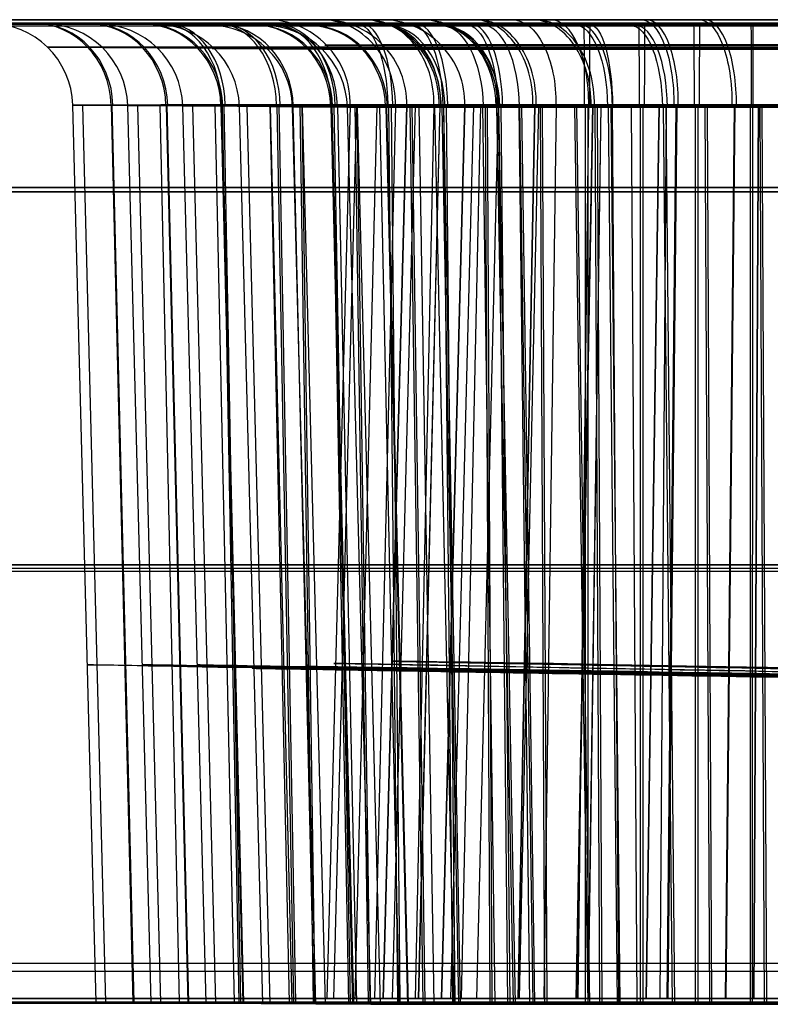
# Model space of a CAD drawing. Extents: x -64 to 57, y 4 to 161.
# Tile 320 of 342: x 19.72 to 21.06, y 154.41 to 156.17. Entities that reach past the tile are written whole.
import ezdxf

# ---------------------------------------------------------------- set-up
doc = ezdxf.new("R2010")
doc.units = 0
doc.layers.add('DEFAULT', color=7, linetype='CONTINUOUS')

msp = doc.modelspace()

# ---------------------------------------------------------------- linework, layer by layer
at = {"layer": 'DEFAULT', "color": 254}
for p, q in [((20.207, 156.1667, 47.8246), (16.6661, 156.1667, 47.8246)), ((19.5678, 156.1667, 36.9581), (38.2842, 156.1667, 36.9581)), ((38.2842, 156.1667, 45.074), (19.5678, 156.1667, 45.074)), ((20.0023, 156.158, 47.8854), (16.7487, 156.1581, 47.8793)), ((19.8537, 154.4101, 39.1911), (19.8117, 156.014, 39.1914)), ((19.8117, 156.014, 39.1914), (19.8117, 156.014, 39.1975)), ((19.8537, 154.4101, 39.1911), (19.8117, 156.014, 39.1914)), ((19.871, 154.4101, 39.0195), (19.8299, 156.014, 39.0116)), ((19.9196, 154.41, 39.5268), (19.8808, 156.0139, 39.5432)), ((19.9212, 154.4102, 38.8556), (19.8824, 156.0141, 38.8398)), ((19.9519, 154.4093, 42.1913), (19.91, 156.0133, 42.1916)), ((19.91, 156.0133, 42.1916), (19.91, 156.0133, 42.1977)), ((19.9519, 154.4093, 42.1913), (19.91, 156.0133, 42.1916)), ((19.9693, 154.4094, 42.0197), (19.9281, 156.0133, 42.0118)), ((20.0027, 154.4102, 38.7038), (19.9679, 156.0141, 38.6807)), ((20.0179, 154.4093, 42.527), (19.9791, 156.0132, 42.5433)), ((20.0194, 154.4094, 41.8558), (19.9807, 156.0134, 41.84)), ((20.0502, 154.4086, 45.1915), (20.0082, 156.0125, 45.1918)), ((20.0082, 156.0125, 45.1918), (20.0082, 156.0125, 45.1979)), ((20.0502, 154.4086, 45.1915), (20.0082, 156.0125, 45.1918)), ((20.0675, 154.4086, 45.0199), (20.0264, 156.0126, 45.012)), ((20.101, 154.4094, 41.704), (20.0661, 156.0134, 41.6809)), ((20.1161, 154.4085, 45.5272), (20.0773, 156.0125, 45.5435)), ((20.1176, 154.4087, 44.856), (20.0789, 156.0126, 44.8402)), ((20.1089, 154.4099, 39.8118), (20.0791, 156.0138, 39.8418)), ((20.1121, 154.4102, 38.5711), (20.0825, 156.0141, 38.5417)), ((20.1514, 154.4079, 48.2663), (20.1096, 156.0118, 48.2701)), ((20.1647, 154.4079, 48.0251), (20.1235, 156.0119, 48.0175)), ((20.1992, 154.4087, 44.7042), (20.1644, 156.0126, 44.6811)), ((20.2042, 154.4078, 48.5018), (20.165, 156.0117, 48.517)), ((20.2071, 154.4092, 42.8119), (20.1774, 156.0131, 42.8419)), ((20.2103, 154.4095, 41.5713), (20.1807, 156.0134, 41.5419)), ((20.2465, 154.4071, 51.1919), (20.2045, 156.0111, 51.1922)), ((20.2045, 156.0111, 51.1922), (20.2046, 156.0111, 51.1983)), ((20.2465, 154.4071, 51.1919), (20.2045, 156.0111, 51.1922)), ((20.2431, 154.408, 47.7969), (20.2057, 156.0119, 47.7783)), ((20.2418, 154.4099, 39.9216), (20.2185, 156.0138, 39.9568)), ((20.2451, 154.4103, 38.4623), (20.2219, 156.0142, 38.4278)), ((20.2638, 154.4072, 51.0203), (20.2227, 156.0111, 51.0124)), ((20.3076, 156.0128, 48.1974), (20.2659, 154.4167, 48.201)), ((20.3124, 154.4071, 51.5276), (20.2736, 156.011, 51.5439)), ((20.314, 154.4072, 50.8563), (20.2753, 156.0112, 50.8405)), ((20.3053, 154.4084, 45.8121), (20.2756, 156.0124, 45.8421)), ((20.319, 156.0128, 47.9828), (20.278, 154.4167, 47.9748)), ((20.3085, 154.4087, 44.5715), (20.279, 156.0127, 44.5421)), ((20.285, 156.0117, 48.7386), (20.3188, 154.4077, 48.7134)), ((20.3446, 154.4064, 54.1921), (20.3026, 156.0103, 54.1924)), ((20.3026, 156.0103, 54.1924), (20.3027, 156.0103, 54.1985)), ((20.3446, 154.4064, 54.1921), (20.3026, 156.0103, 54.1924)), ((20.3551, 156.0128, 48.407), (20.316, 154.4167, 48.4217)), ((20.3401, 154.4091, 42.9217), (20.3167, 156.0131, 42.957)), ((20.3433, 154.4095, 41.4626), (20.3201, 156.0135, 41.428)), ((20.3619, 154.4065, 54.0205), (20.3208, 156.0104, 54.0125)), ((20.3886, 156.0128, 47.7795), (20.3512, 154.4167, 47.7607)), ((20.3955, 154.4073, 50.7045), (20.3607, 156.0112, 50.6815)), ((20.3669, 154.4167, 51.131), (20.4087, 156.0128, 51.131)), ((20.4087, 156.0128, 51.131), (20.3669, 154.4167, 51.131)), ((20.4105, 154.4063, 54.5278), (20.3717, 156.0103, 54.5442)), ((20.4121, 154.4065, 53.8565), (20.3734, 156.0104, 53.8407)), ((20.3928, 154.4098, 40.0028), (20.3767, 156.0138, 40.042)), ((20.3973, 154.4103, 38.3814), (20.3814, 156.0142, 38.3429)), ((20.4238, 156.0128, 50.9783), (20.3828, 154.4167, 50.9701)), ((20.4087, 156.0128, 51.135), (20.4087, 156.0128, 51.131)), ((20.4383, 154.4084, 45.9219), (20.4149, 156.0123, 45.9571)), ((20.4415, 154.4088, 44.4628), (20.4183, 156.0127, 44.4282)), ((20.4574, 156.0128, 48.595), (20.4238, 154.4167, 48.6198)), ((20.468, 156.0128, 51.4297), (20.4293, 154.4167, 51.4456)), ((20.4682, 156.0128, 50.8323), (20.4296, 154.4167, 50.8163)), ((20.458, 154.4077, 48.8628), (20.4309, 156.0116, 48.8952)), ((20.4937, 154.4065, 53.7047), (20.4588, 156.0105, 53.6816)), ((20.4708, 154.4167, 54.131), (20.5126, 156.0128, 54.131)), ((20.5126, 156.0128, 54.131), (20.4708, 154.4167, 54.131)), ((20.5016, 154.407, 51.8126), (20.4719, 156.0109, 51.8426)), ((20.491, 154.4091, 43.003), (20.4749, 156.013, 43.0421)), ((20.5049, 154.4073, 50.5718), (20.4753, 156.0112, 50.5425)), ((20.4955, 154.4095, 41.3816), (20.4796, 156.0135, 41.3432)), ((20.5278, 156.0128, 53.9783), (20.4868, 154.4167, 53.9701)), ((20.5406, 156.0128, 50.6971), (20.5059, 154.4167, 50.6739)), ((20.5126, 156.0128, 54.135), (20.5126, 156.0128, 54.131)), ((20.5719, 156.0128, 54.4296), (20.5333, 154.4167, 54.4456)), ((20.5722, 156.0128, 53.8323), (20.5336, 154.4167, 53.8163)), ((20.5667, 154.4081, 47.4457), (20.5448, 156.012, 47.4103)), ((20.5576, 154.4098, 40.0534), (20.5494, 156.0137, 40.095)), ((20.5615, 154.4103, 38.3319), (20.5534, 156.0142, 38.2911)), ((20.5998, 154.4063, 54.8128), (20.57, 156.0102, 54.8428)), ((20.5892, 154.4084, 46.0032), (20.5731, 156.0123, 46.0423)), ((20.603, 154.4066, 53.572), (20.5735, 156.0105, 53.5426)), ((20.5937, 154.4088, 44.3818), (20.5778, 156.0127, 44.3434)), ((20.6369, 156.0128, 51.6828), (20.6074, 154.4167, 51.7124)), ((20.6378, 156.0128, 50.5789), (20.6082, 154.4167, 50.5494)), ((20.6287, 154.4077, 48.9762), (20.6097, 156.0116, 49.0141)), ((20.6445, 156.0128, 53.6972), (20.6098, 154.4167, 53.6739)), ((20.6346, 154.4069, 51.9223), (20.6112, 156.0109, 51.9576)), ((20.6379, 154.4073, 50.4631), (20.6147, 156.0113, 50.4285)), ((20.6558, 154.4091, 43.0536), (20.6476, 156.013, 43.0951)), ((20.6597, 154.4095, 41.3321), (20.6516, 156.0135, 41.2913)), ((20.6761, 156.0128, 47.4667), (20.6541, 154.4167, 47.4311)), ((20.7328, 154.4062, 54.9226), (20.7094, 156.0101, 54.9579)), ((20.7409, 156.0128, 54.6828), (20.7113, 154.4167, 54.7123)), ((20.7417, 156.0128, 53.579), (20.7121, 154.4167, 53.5494)), ((20.7361, 154.4066, 53.4632), (20.7129, 156.0105, 53.4286)), ((20.7338, 156.0128, 48.8282), (20.7149, 154.4167, 48.8655)), ((20.7285, 154.4098, 40.0708), (20.7284, 156.0137, 40.1132)), ((20.7555, 156.0127, 51.7802), (20.7323, 154.4167, 51.8149)), ((20.756, 156.0128, 50.4821), (20.7328, 154.4167, 50.4473)), ((20.7332, 154.4103, 38.3153), (20.7333, 156.0142, 38.2737)), ((20.754, 154.4084, 46.0537), (20.7458, 156.0123, 46.0953)), ((20.7579, 154.4088, 44.3324), (20.7498, 156.0127, 44.2915)), ((20.7856, 154.4069, 52.0036), (20.7694, 156.0108, 52.0428)), ((20.7901, 154.4073, 50.3822), (20.7742, 156.0113, 50.3437)), ((20.7878, 154.4081, 47.3489), (20.7765, 156.012, 47.3089)), ((20.8206, 154.4076, 49.047), (20.8108, 156.0116, 49.0882)), ((20.8267, 154.4091, 43.0709), (20.8267, 156.013, 43.1133)), ((20.8314, 154.4095, 41.3155), (20.8315, 156.0135, 41.2739)), ((20.8594, 156.0127, 54.7801), (20.8362, 154.4167, 54.8148)), ((20.8599, 156.0128, 53.4821), (20.8367, 154.4167, 53.4474)), ((20.8727, 156.0128, 47.3803), (20.8613, 154.4167, 47.3401)), ((20.8837, 154.4062, 55.0039), (20.8676, 156.0101, 55.0431)), ((20.8883, 154.4066, 53.3823), (20.8724, 156.0105, 53.3438)), ((20.89, 156.0127, 51.8521), (20.8739, 154.4167, 51.8907)), ((20.8913, 156.0128, 50.4099), (20.8753, 154.4167, 50.3713)), ((20.9249, 154.4084, 46.0711), (20.9249, 156.0123, 46.1135)), ((20.9296, 154.4088, 44.3158), (20.9297, 156.0127, 44.2741)), ((20.9504, 154.4069, 52.0542), (20.9422, 156.0108, 52.0958)), ((20.9543, 154.4073, 50.3327), (20.9462, 156.0113, 50.2919)), ((20.9939, 156.0127, 54.852), (20.9778, 154.4167, 54.8906)), ((20.9952, 156.0128, 53.41), (20.9792, 154.4167, 53.3714)), ((21.0232, 154.4076, 49.0713), (21.0231, 156.0115, 49.1137)), ((21.0271, 154.4081, 47.3159), (21.0272, 156.012, 47.2743)), ((21.0367, 156.0127, 51.8967), (21.0285, 154.4167, 51.9377)), ((21.0373, 156.0128, 50.3658), (21.0291, 154.4167, 50.3248)), ((21.0486, 154.4062, 55.0545), (21.0404, 156.0101, 55.0961)), ((21.0525, 154.4066, 53.3328), (21.0444, 156.0105, 53.292)), ((19.5678, 155.8667, 44.774), (38.2842, 155.8667, 44.774)), ((38.2842, 155.8667, 37.2581), (19.5678, 155.8667, 37.2581)), ((19.5678, 155.8588, 44.7741), (38.2842, 155.8588, 44.7741)), ((38.2842, 155.8588, 37.258), (19.5678, 155.8588, 37.258)), ((19.5317, 154.4797, 44.8103), (35.877, 154.4797, 44.8103)), ((19.5313, 154.4655, 37.2215), (38.3206, 154.4655, 37.2215)), ((16.591, 154.4167, 47.9567), (20.282, 154.4167, 47.9567)), ((19.5486, 154.4167, 45.5385), (35.1157, 154.4167, 45.5385)), ((16.5398, 154.4081, 47.8614), (20.211, 154.4079, 47.8683))]:
    msp.add_line(p, q, dxfattribs=at)
at = {"layer": 'DEFAULT', "color": 254, "extrusion": (3.28787e-05, 1, 0.000242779)}
for centre, radius, start, end in [((-25.969, -615.3516, 156.1702), 651.2, 87.9432221, 89.9439449), ((-20.7264, 39.1555, 156.1702), 1.0697, 180.3307, 0.2552), ((-20.7264, 39.1556, 156.1702), 1.0697, 0.2551, 180.3309), ((-20.8246, 42.1557, 156.1702), 1.0697, 180.3289, 0.2534), ((-20.8246, 42.1558, 156.1702), 1.0697, 0.2533, 180.3291), ((-81.5281, 889.4198, 156.1702), 832.9546, 272.8966312, 275.4213071), ((-21.021, 48.1561, 156.1702), 1.0697, 143.4463, 36.3094), ((-20.9228, 45.1559, 156.1702), 1.0696, 180.3279, 0.2524), ((-20.9228, 45.156, 156.1702), 1.0696, 0.2522, 180.3281), ((-21.1192, 51.1564, 156.1702), 1.0697, 180.3278, 0.2523), ((-21.1192, 51.1564, 156.1702), 1.0697, 0.2521, 180.328), ((-21.2174, 54.1566, 156.1702), 1.0698, 180.329, 0.2534), ((-21.2174, 54.1566, 156.1702), 1.0698, 0.2533, 180.3291), ((-21.021, 48.1562, 156.1702), 1.0696, 36.3092, 143.4465), ((-21.021, 48.1562, 156.1278), 0.9651, 36.3092, 143.4465), ((-21.021, 48.1561, 156.0242), 0.9197, 143.4462, 36.3095), ((-25.969, -615.3516, 155.1952), 651.183, 87.9432221, 89.9439449), ((-81.5281, 889.4196, 155.1952), 832.9374, 272.8966309, 275.4213073), ((-20.7264, 39.1555, 154.4202), 0.8778, 179.8899, 359.8743), ((-20.7264, 39.1555, 154.4202), 0.8778, 179.8899, 359.8743), ((-20.8246, 42.1557, 154.4202), 0.8777, 179.8906, 359.8736), ((-20.8246, 42.1557, 154.4202), 0.8777, 179.8906, 359.8736), ((-20.9228, 45.1559, 154.4202), 0.8777, 179.8912, 359.873), ((-20.9228, 45.1559, 154.4202), 0.8777, 179.8912, 359.873), ((-21.021, 48.1561, 154.4202), 0.8777, 143.4455, 36.3088), ((-21.1192, 51.1564, 154.4202), 0.8778, 179.8928, 359.8714), ((-21.1192, 51.1564, 154.4202), 0.8778, 179.8928, 359.8714), ((-21.021, 48.1562, 154.4202), 0.8777, 36.3085, 143.4459), ((-21.2174, 54.1566, 154.4202), 0.8779, 179.8935, 359.8707), ((-21.2174, 54.1566, 154.4202), 0.8779, 179.8935, 359.8707)]:
    msp.add_arc(centre, radius, start, end, dxfattribs=at)
at = {"layer": 'DEFAULT', "color": 254, "extrusion": (1.09003e-12, 1, -2.95414e-10)}
msp.add_arc((-24.7859, -615.3846, 156.1667), 651.2, 88.0510012, 90.0517239, dxfattribs=at)
at = {"layer": 'DEFAULT', "color": 254, "extrusion": (2.93467e-14, 1, -2.18914e-15)}
msp.add_arc((-83.1755, 889.2796, 156.1667), 832.9546, 273.0044103, 275.5290862, dxfattribs=at)
at = {"layer": 'DEFAULT', "color": 254, "extrusion": (0.004589, -0.000242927, 0.999989)}
msp.add_arc((19.4817, 156.0196, 39.2501), 0.15, 1.4982, 89.9982, dxfattribs=at)
at = {"layer": 'DEFAULT', "color": 254, "extrusion": (-0.378526, -0.000212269, 0.925591)}
msp.add_arc((-155.9991, 33.0359, 28.3966), 0.15, 91.4632, 179.9633, dxfattribs=at)
at = {"layer": 'DEFAULT', "color": 254, "extrusion": (0.387476, -0.000236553, 0.92188)}
msp.add_arc((156.022, -2.7679, 44.1275), 0.15, 271.5359, 0.0359, dxfattribs=at)
at = {"layer": 'DEFAULT', "color": 254, "extrusion": (0.004557, -0.000242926, 0.99999)}
msp.add_arc((19.5675, 156.0196, 42.2501), 0.15, 1.4982, 89.9982, dxfattribs=at)
at = {"layer": 'DEFAULT', "color": 254, "extrusion": (-0.378555, -0.000212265, 0.925579)}
for centre in [(-155.9983, 34.2634, 31.1353), (-155.9951, 39.1698, 42.0943)]:
    msp.add_arc(centre, 0.15, 91.4633, 179.9633, dxfattribs=at)
at = {"layer": 'DEFAULT', "color": 254, "extrusion": (0.387446, -0.000236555, 0.921892)}
msp.add_arc((156.0213, -1.6975, 46.9313), 0.15, 271.5359, 0.0359, dxfattribs=at)
at = {"layer": 'DEFAULT', "color": 254, "extrusion": (-0.703628, -0.000149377, 0.710569)}
msp.add_arc((-156.006, 41.2626, 13.2391), 0.15, 91.4802, 179.9802, dxfattribs=at)
at = {"layer": 'DEFAULT', "color": 254, "extrusion": (0.710835, -0.000194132, 0.703359)}
msp.add_arc((156.0153, 14.3781, 42.2733), 0.15, 271.5196, 0.0196, dxfattribs=at)
at = {"layer": 'DEFAULT', "color": 254, "extrusion": (-2.34496e-10, 1, 6.133e-14)}
msp.add_arc((-21.0853, 48.1313, 156.1667), 0.9305, 143.5857, 36.4482, dxfattribs=at)
at = {"layer": 'DEFAULT', "color": 254, "extrusion": (-0.70365, -0.000149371, 0.710547)}
for centre in [(-156.0053, 43.4439, 15.3005), (-156.0022, 52.1672, 23.5512)]:
    msp.add_arc(centre, 0.15, 91.4802, 179.9802, dxfattribs=at)
at = {"layer": 'DEFAULT', "color": 254, "extrusion": (0.710813, -0.000194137, 0.703381)}
for centre in [(156.0146, 16.4402, 44.4538), (156.0118, 24.6944, 53.1741)]:
    msp.add_arc(centre, 0.15, 271.5196, 0.0196, dxfattribs=at)
at = {"layer": 'DEFAULT', "color": 254, "extrusion": (0.084683, 6.46428e-14, 0.996408)}
msp.add_arc((156.0167, -16.0032, 49.744), 0.15, 268.5, 360, dxfattribs=at)
at = {"layer": 'DEFAULT', "color": 254, "extrusion": (-0.450327, -1.51635e-13, 0.892864)}
msp.add_arc((-156.0167, 39.5706, 33.4794), 0.15, 88.5, 180, dxfattribs=at)
at = {"layer": 'DEFAULT', "color": 254, "extrusion": (1.53565e-14, 1, 1.51884e-14)}
msp.add_arc((-21.1891, 51.1313, 156.1667), 0.9304, 180.3492, 0.2706, dxfattribs=at)
at = {"layer": 'DEFAULT', "color": 254, "extrusion": (1.51914e-14, 1, -1.53406e-14)}
msp.add_arc((-21.1891, 51.1313, 156.1667), 0.9304, 0.2708, 180.349, dxfattribs=at)
at = {"layer": 'DEFAULT', "color": 254, "extrusion": (0.004827, 1.18338e-13, 0.999988)}
msp.add_arc((20.0117, 156.0167, 51.2329), 0.15, 358.5, 90, dxfattribs=at)
at = {"layer": 'DEFAULT', "color": 254, "extrusion": (0.921715, 6.38612e-05, -0.387867)}
msp.add_arc((156.0089, 43.1007, 3.9168), 0.15, 0.015, 88.5151, dxfattribs=at)
at = {"layer": 'DEFAULT', "color": 254, "extrusion": (0.925826, -0.000122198, 0.377949)}
msp.add_arc((156.0125, 29.5284, 33.9877), 0.15, 271.515, 0.0151, dxfattribs=at)
at = {"layer": 'DEFAULT', "color": 254, "extrusion": (-0.378263, -2.35666e-13, 0.925698)}
msp.add_arc((-156.0167, 38.0254, 39.3171), 0.15, 88.5, 180, dxfattribs=at)
at = {"layer": 'DEFAULT', "color": 254, "extrusion": (0.387695, 1.38679e-14, 0.921788)}
msp.add_arc((156.0167, 1.2219, 55.347), 0.15, 268.5, 0, dxfattribs=at)
at = {"layer": 'DEFAULT', "color": 254, "extrusion": (-2.34496e-10, 1, 5.88101e-14)}
msp.add_arc((-21.0853, 48.1313, 156.1667), 0.9305, 36.4485, 143.5854, dxfattribs=at)
at = {"layer": 'DEFAULT', "color": 254, "extrusion": (0.594099, 4.66604e-09, 0.804392)}
msp.add_arc((156.0167, 12.5644, 51.2432), 0.15, 268.5, 360, dxfattribs=at)
at = {"layer": 'DEFAULT', "color": 254, "extrusion": (0, 1, 0)}
for centre, radius, start, end in [((-21.293, 54.1313, 156.1667), 0.9303, 180.3517, 0.2731), ((-21.293, 54.1313, 156.1667), 0.9303, 0.2733, 180.3515), ((-24.7859, -615.3846, 155.1917), 651.183, 88.0510011, 90.0517239), ((-83.1755, 889.2794, 155.1917), 832.9374, 273.00441, 275.5290864)]:
    msp.add_arc(centre, radius, start, end, dxfattribs=at)
at = {"layer": 'DEFAULT', "color": 254, "extrusion": (0.004872, 1.62864e-13, 0.999988)}
msp.add_arc((20.0987, 156.0167, 54.2343), 0.15, 358.5, 90, dxfattribs=at)
at = {"layer": 'DEFAULT', "color": 254, "extrusion": (0.921727, 6.38538e-05, -0.387838)}
msp.add_arc((156.0081, 45.9041, 2.8451), 0.15, 0.015, 88.5151, dxfattribs=at)
at = {"layer": 'DEFAULT', "color": 254, "extrusion": (0.925815, -0.000122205, 0.377978)}
msp.add_arc((156.0118, 32.2677, 35.2135), 0.15, 271.515, 0.0151, dxfattribs=at)
at = {"layer": 'DEFAULT', "color": 254, "extrusion": (-0.378223, -9.46937e-14, 0.925715)}
msp.add_arc((-156.0167, 39.2546, 42.0567), 0.15, 88.5, 180, dxfattribs=at)
at = {"layer": 'DEFAULT', "color": 254, "extrusion": (0.387737, -1.55174e-13, 0.92177)}
msp.add_arc((156.0167, 2.2917, 58.1525), 0.15, 268.5, 0, dxfattribs=at)
at = {"layer": 'DEFAULT', "color": 254, "extrusion": (-0.703426, -3.152e-14, 0.710768)}
msp.add_arc((-156.0167, 50.0973, 21.4376), 0.15, 88.5, 180, dxfattribs=at)
at = {"layer": 'DEFAULT', "color": 254, "extrusion": (0.711014, -9.95463e-14, 0.703178)}
msp.add_arc((156.0167, 22.3858, 51.02), 0.15, 268.5, 360, dxfattribs=at)
at = {"layer": 'DEFAULT', "color": 254, "extrusion": (0.851156, 9.8834e-15, -0.524913)}
msp.add_arc((156.0167, 51.1047, -7.3179), 0.15, 360, 91.5, dxfattribs=at)
at = {"layer": 'DEFAULT', "color": 254, "extrusion": (-0.703395, -2.08353e-14, 0.710799)}
msp.add_arc((-156.0167, 52.2804, 23.4991), 0.15, 88.5, 180, dxfattribs=at)
at = {"layer": 'DEFAULT', "color": 254, "extrusion": (0.711046, -6.35743e-14, 0.703146)}
msp.add_arc((156.0167, 24.448, 53.2024), 0.15, 268.5, 360, dxfattribs=at)
at = {"layer": 'DEFAULT', "color": 254, "extrusion": (0.893068, 1.80528e-14, 0.449922)}
msp.add_arc((156.0167, 34.4283, 40.4859), 0.15, 268.5, 0, dxfattribs=at)
at = {"layer": 'DEFAULT', "color": 254, "extrusion": (0.999981, -3.1373e-05, -0.0062)}
msp.add_arc((156.0109, 38.2515, 20.4834), 0.15, 0.0139, 88.5139, dxfattribs=at)
at = {"layer": 'DEFAULT', "color": 254, "extrusion": (0.999989, -3.17189e-05, -0.004776)}
msp.add_arc((156.0104, 40.3617, 20.5392), 0.15, 271.5139, 0.0139, dxfattribs=at)
at = {"layer": 'DEFAULT', "color": 254, "extrusion": (0.999981, -3.13806e-05, -0.006168)}
msp.add_arc((156.0102, 41.2516, 20.5643), 0.15, 0.0139, 88.5139, dxfattribs=at)
at = {"layer": 'DEFAULT', "color": 254, "extrusion": (0.921609, 6.5444e-14, -0.388119)}
msp.add_arc((156.0167, 54.4166, -0.3169), 0.15, 359.9999, 91.5, dxfattribs=at)
at = {"layer": 'DEFAULT', "color": 254, "extrusion": (0.925927, -7.47932e-14, 0.377703)}
msp.add_arc((156.0167, 40.271, 38.9319), 0.15, 268.5, 0.0001, dxfattribs=at)
at = {"layer": 'DEFAULT', "color": 254, "extrusion": (0.921592, 4.89717e-15, -0.38816)}
msp.add_arc((156.0167, 57.2217, -1.3881), 0.15, 359.9999, 91.5, dxfattribs=at)
at = {"layer": 'DEFAULT', "color": 254, "extrusion": (0.925944, 4.40746e-15, 0.377662)}
msp.add_arc((156.0167, 43.0113, 40.1593), 0.15, 268.5, 0.0001, dxfattribs=at)
at = {"layer": 'DEFAULT', "color": 254, "extrusion": (0.004539, -0.000242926, 0.99999)}
msp.add_arc((19.6529, 156.0196, 45.2503), 0.15, 1.4982, 89.9982, dxfattribs=at)
at = {"layer": 'DEFAULT', "color": 254, "extrusion": (-0.378571, -0.000212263, 0.925572)}
msp.add_arc((-155.9975, 35.4907, 33.8744), 0.15, 91.4633, 179.9633, dxfattribs=at)
at = {"layer": 'DEFAULT', "color": 254, "extrusion": (0.38743, -0.000236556, 0.921899)}
msp.add_arc((156.0207, -0.6265, 49.7352), 0.15, 271.5359, 0.0359, dxfattribs=at)
at = {"layer": 'DEFAULT', "color": 254, "extrusion": (0.082243, -0.000244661, 0.996612)}
msp.add_arc((156.0665, -15.459, 49.7219), 0.15, 271.6691, 0.1691, dxfattribs=at)
at = {"layer": 'DEFAULT', "color": 254, "extrusion": (0.004538, -0.000242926, 0.99999)}
msp.add_arc((19.8221, 156.0196, 51.2515), 0.15, 1.4982, 89.9982, dxfattribs=at)
at = {"layer": 'DEFAULT', "color": 254, "extrusion": (-0.452497, -0.000201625, 0.891766)}
msp.add_arc((-155.999, 39.5504, 33.4321), 0.15, 91.4693, 179.9693, dxfattribs=at)
at = {"layer": 'DEFAULT', "color": 254, "extrusion": (-0.378573, -0.000212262, 0.925571)}
msp.add_arc((-155.9959, 37.9441, 39.3538), 0.15, 91.4633, 179.9633, dxfattribs=at)
at = {"layer": 'DEFAULT', "color": 254, "extrusion": (0.387429, -0.000236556, 0.9219)}
msp.add_arc((156.0193, 1.5172, 55.343), 0.15, 271.5359, 0.0359, dxfattribs=at)
at = {"layer": 'DEFAULT', "color": 254, "extrusion": (0.004559, -0.000242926, 0.99999)}
msp.add_arc((19.9054, 156.0196, 54.2526), 0.15, 1.4982, 89.9982, dxfattribs=at)
at = {"layer": 'DEFAULT', "color": 254, "extrusion": (0.592142, -0.000215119, 0.805833)}
msp.add_arc((156.015, 12.7095, 51.2532), 0.15, 271.5235, 0.0235, dxfattribs=at)
at = {"layer": 'DEFAULT', "color": 254, "extrusion": (-0.703663, -0.000149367, 0.710534)}
msp.add_arc((-156.0045, 45.6251, 17.3623), 0.15, 91.4802, 179.9802, dxfattribs=at)
at = {"layer": 'DEFAULT', "color": 254, "extrusion": (0.7108, -0.000194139, 0.703394)}
msp.add_arc((156.0139, 18.5028, 46.6342), 0.15, 271.5196, 0.0196, dxfattribs=at)
at = {"layer": 'DEFAULT', "color": 254, "extrusion": (0.387448, -0.000236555, 0.921892)}
msp.add_arc((156.0186, 2.5903, 58.1469), 0.15, 271.5359, 0.0359, dxfattribs=at)
at = {"layer": 'DEFAULT', "color": 254, "extrusion": (-0.703664, -0.000149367, 0.710533)}
msp.add_arc((-156.003, 49.9869, 21.4875), 0.15, 91.4802, 179.9802, dxfattribs=at)
at = {"layer": 'DEFAULT', "color": 254, "extrusion": (0.710799, -0.00019414, 0.703395)}
msp.add_arc((156.0125, 22.6298, 50.9945), 0.15, 271.5196, 0.0196, dxfattribs=at)
at = {"layer": 'DEFAULT', "color": 254, "extrusion": (0.852439, 9.89042e-05, -0.522826)}
msp.add_arc((156.0057, 51.0153, -7.2582), 0.15, 0.0163, 88.5163, dxfattribs=at)
at = {"layer": 'DEFAULT', "color": 254, "extrusion": (0.921734, 6.38496e-05, -0.387822)}
msp.add_arc((156.0074, 48.7076, 1.7729), 0.15, 0.015, 88.5151, dxfattribs=at)
at = {"layer": 'DEFAULT', "color": 254, "extrusion": (0.925808, -0.000122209, 0.377995)}
msp.add_arc((156.0111, 35.0076, 36.439), 0.15, 271.515, 0.0151, dxfattribs=at)
at = {"layer": 'DEFAULT', "color": 254, "extrusion": (0.891995, -0.000139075, 0.452046)}
msp.add_arc((156.0108, 34.5647, 40.5194), 0.15, 271.5156, 0.0156, dxfattribs=at)
at = {"layer": 'DEFAULT', "color": 254, "extrusion": (0.921735, 6.38493e-05, -0.387821)}
msp.add_arc((156.0059, 54.3144, -0.3731), 0.15, 0.0149, 88.5151, dxfattribs=at)
at = {"layer": 'DEFAULT', "color": 254, "extrusion": (0.925807, -0.000122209, 0.377996)}
msp.add_arc((156.0096, 40.4886, 38.8891), 0.15, 271.515, 0.0151, dxfattribs=at)
at = {"layer": 'DEFAULT', "color": 254, "extrusion": (0.962526, 3.41929e-05, -0.271191)}
msp.add_arc((156.0074, 51.0219, 7.1737), 0.15, 0.0144, 88.5145, dxfattribs=at)
at = {"layer": 'DEFAULT', "color": 254, "extrusion": (0.921727, 6.38541e-05, -0.38784)}
msp.add_arc((156.0052, 57.1178, -1.4473), 0.15, 0.0149, 88.5151, dxfattribs=at)
at = {"layer": 'DEFAULT', "color": 254, "extrusion": (0.925815, -0.000122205, 0.377977)}
msp.add_arc((156.0089, 43.23, 40.1132), 0.15, 271.515, 0.0151, dxfattribs=at)
at = {"layer": 'DEFAULT', "color": 254, "extrusion": (0.999989, -3.17264e-05, -0.004745)}
msp.add_arc((156.0097, 43.3616, 20.6243), 0.15, 271.5139, 0.0139, dxfattribs=at)
at = {"layer": 'DEFAULT', "color": 254, "extrusion": (0.999981, -3.13849e-05, -0.00615)}
msp.add_arc((156.0095, 44.252, 20.6448), 0.15, 0.0139, 88.5139, dxfattribs=at)
at = {"layer": 'DEFAULT', "color": 254, "extrusion": (0.999989, -3.17307e-05, -0.004727)}
msp.add_arc((156.009, 46.3619, 20.7091), 0.15, 271.5139, 0.0139, dxfattribs=at)
at = {"layer": 'DEFAULT', "color": 254, "extrusion": (0.999999, -3.31961e-05, 0.001307)}
msp.add_arc((156.0083, 49.2362, 21.0839), 0.15, 271.5139, 0.0139, dxfattribs=at)
at = {"layer": 'DEFAULT', "color": 254, "extrusion": (0.999999, -3.3197e-05, 0.001311)}
msp.add_arc((156.0088, 47.0968, 21.0841), 0.15, 0.0139, 88.5139, dxfattribs=at)
at = {"layer": 'DEFAULT', "color": 254, "extrusion": (3.28781e-05, 1, 0.000242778)}
for centre, radius, start, end in [((-20.7264, 39.1555, 156.1278), 0.9652, 180.3311, 0.2544), ((-20.8246, 42.1557, 156.1278), 0.9651, 180.3293, 0.2526), ((-20.9228, 45.1559, 156.1278), 0.9651, 180.3283, 0.2515), ((-21.1192, 51.1564, 156.1278), 0.9652, 180.3282, 0.2514), ((-21.2174, 54.1566, 156.1278), 0.9653, 180.3293, 0.2526)]:
    msp.add_arc(centre, radius, start, end, dxfattribs=at)
at = {"layer": 'DEFAULT', "color": 254, "extrusion": (3.28781e-05, 1, 0.000242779)}
for centre, radius, start, end in [((-20.7264, 39.1556, 156.1278), 0.9652, 0.2542, 180.3312), ((-20.8246, 42.1558, 156.1278), 0.9651, 0.2524, 180.3294), ((-20.9228, 45.156, 156.1278), 0.9651, 0.2514, 180.3284), ((-21.1192, 51.1564, 156.1278), 0.9652, 0.2513, 180.3284), ((-21.2174, 54.1566, 156.1278), 0.9653, 0.2524, 180.3295)]:
    msp.add_arc(centre, radius, start, end, dxfattribs=at)
at = {"layer": 'DEFAULT', "color": 254, "extrusion": (3.28786e-05, 1, 0.000242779)}
msp.add_arc((-21.021, 48.1561, 156.1277), 0.965, 143.4463, 36.3094, dxfattribs=at)
at = {"layer": 'DEFAULT', "color": 254, "extrusion": (-7.69573e-10, 1, 4.82015e-10)}
msp.add_arc((-21.0853, 48.1313, 156.1214), 0.8231, 143.5857, 36.4481, dxfattribs=at)
at = {"layer": 'DEFAULT', "color": 254, "extrusion": (4.22186e-10, 1, 9.37749e-10)}
msp.add_arc((-21.1891, 51.1313, 156.1215), 0.8231, 180.3495, 0.2698, dxfattribs=at)
at = {"layer": 'DEFAULT', "color": 254, "extrusion": (4.17403e-10, 1, 6.59473e-11)}
msp.add_arc((-21.1891, 51.1313, 156.1215), 0.8231, 0.27, 180.3493, dxfattribs=at)
at = {"layer": 'DEFAULT', "color": 254, "extrusion": (-2.6464e-11, 1, -4.50097e-10)}
msp.add_arc((-21.0853, 48.1313, 156.1214), 0.8231, 36.4485, 143.5854, dxfattribs=at)
at = {"layer": 'DEFAULT', "color": 254, "extrusion": (4.29007e-10, 1, 9.4608e-10)}
msp.add_arc((-21.293, 54.1313, 156.1215), 0.823, 180.352, 0.2724, dxfattribs=at)
at = {"layer": 'DEFAULT', "color": 254, "extrusion": (4.24204e-10, 1, 7.13382e-11)}
msp.add_arc((-21.293, 54.1313, 156.1215), 0.823, 0.2726, 180.3518, dxfattribs=at)
at = {"layer": 'DEFAULT', "color": 254, "extrusion": (3.28775e-05, 1, 0.000242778)}
for centre, radius, start, end in [((-20.7264, 39.1555, 156.0242), 0.9198, 180.3312, 359.8742), ((-20.8246, 42.1557, 156.0242), 0.9197, 180.3294, 359.8735), ((-20.9228, 45.1559, 156.0242), 0.9197, 180.3284, 359.8729), ((-21.1192, 51.1564, 156.0242), 0.9198, 180.3283, 359.8714), ((-21.2174, 54.1566, 156.0242), 0.9199, 180.3295, 359.8708)]:
    msp.add_arc(centre, radius, start, end, dxfattribs=at)
at = {"layer": 'DEFAULT', "color": 254, "extrusion": (3.28767e-05, 1, 0.000242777)}
for centre, radius, start, end in [((-20.7264, 39.1556, 156.0242), 0.9198, 0.2538, 179.8902), ((-20.8246, 42.1558, 156.0242), 0.9197, 0.252, 179.8908), ((-20.9228, 45.156, 156.0242), 0.9197, 0.2509, 179.8915), ((-21.1192, 51.1564, 156.0242), 0.9198, 0.2508, 179.893), ((-21.2174, 54.1566, 156.0242), 0.9199, 0.252, 179.8936)]:
    msp.add_arc(centre, radius, start, end, dxfattribs=at)
at = {"layer": 'DEFAULT', "color": 254, "extrusion": (3.28789e-05, 1, 0.000242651)}
msp.add_arc((-21.021, 48.1562, 156.0242), 0.9197, 143.4463, 36.3094, dxfattribs=at)
at = {"layer": 'DEFAULT', "color": 254, "extrusion": (-6.07168e-10, 1, 6.58914e-10)}
msp.add_arc((-21.0853, 48.1313, 156.0128), 0.7805, 143.5857, 36.4481, dxfattribs=at)
at = {"layer": 'DEFAULT', "color": 254, "extrusion": (3.28787e-05, 1, 0.00024278)}
msp.add_arc((-21.021, 48.1562, 156.0242), 0.9197, 36.3092, 143.4465, dxfattribs=at)
at = {"layer": 'DEFAULT', "color": 254, "extrusion": (1.1574e-09, 1, 6.36186e-09)}
msp.add_arc((-21.1891, 51.1313, 156.0128), 0.7804, 180.3497, 359.9804, dxfattribs=at)
at = {"layer": 'DEFAULT', "color": 254, "extrusion": (1.62981e-09, 1, 2.91534e-10)}
msp.add_arc((-21.1891, 51.1313, 156.0128), 0.7804, 0.2697, 179.9992, dxfattribs=at)
at = {"layer": 'DEFAULT', "color": 254, "extrusion": (-6.07754e-10, 1, -1.32543e-09)}
msp.add_arc((-21.0853, 48.1313, 156.0128), 0.7805, 36.4485, 143.5854, dxfattribs=at)
at = {"layer": 'DEFAULT', "color": 254, "extrusion": (1.17623e-09, 1, 6.44375e-09)}
msp.add_arc((-21.293, 54.1313, 156.0128), 0.7803, 180.3522, 359.9811, dxfattribs=at)
at = {"layer": 'DEFAULT', "color": 254, "extrusion": (1.65684e-09, 1, 3.08125e-10)}
msp.add_arc((-21.293, 54.1313, 156.0128), 0.7803, 0.2722, 179.9984, dxfattribs=at)
at = {"layer": 'DEFAULT', "color": 254, "extrusion": (0.018382, 0.999831, -0.000182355)}
msp.add_arc((-18.2328, 48.1597, 155.3536), 0.8071, 143.5764, 36.4236, dxfattribs=at)
at = {"layer": 'DEFAULT', "color": 254, "extrusion": (0.018386, 0.999831, 0.000548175)}
msp.add_arc((-18.336, 51.046, 155.3963), 0.807, 359.9894, 179.9903, dxfattribs=at)
at = {"layer": 'DEFAULT', "color": 254, "extrusion": (0.018386, 0.999831, 0.000409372)}
msp.add_arc((-18.336, 51.0678, 155.3892), 0.807, 180.0097, 359.9701, dxfattribs=at)
at = {"layer": 'DEFAULT', "color": 254, "extrusion": (0.018387, 0.99983, 0.001039)}
msp.add_arc((-18.4397, 53.9697, 155.4248), 0.8069, 359.9894, 179.9903, dxfattribs=at)
at = {"layer": 'DEFAULT', "color": 254, "extrusion": (0.018387, 0.999831, 0.000899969)}
msp.add_arc((-18.4397, 53.9916, 155.4173), 0.8069, 180.0097, 359.9701, dxfattribs=at)
at = {"layer": 'DEFAULT', "color": 254, "extrusion": (0.016645, 0.999861, -0.001134)}
msp.add_arc((-18.1483, 39.3692, 155.2775), 0.8933, 359.88, 179.8846, dxfattribs=at)
at = {"layer": 'DEFAULT', "color": 254, "extrusion": (0.016645, 0.999861, -0.00126)}
msp.add_arc((-18.1483, 39.3891, 155.2725), 0.8933, 179.9003, 359.8644, dxfattribs=at)
at = {"layer": 'DEFAULT', "color": 254, "extrusion": (0.016644, 0.999861, -0.000688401)}
msp.add_arc((-18.2465, 42.3002, 155.2947), 0.8933, 359.8801, 179.8846, dxfattribs=at)
at = {"layer": 'DEFAULT', "color": 254, "extrusion": (0.016645, 0.999861, -0.000814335)}
msp.add_arc((-18.2465, 42.32, 155.2894), 0.8933, 179.9003, 359.8643, dxfattribs=at)
at = {"layer": 'DEFAULT', "color": 254, "extrusion": (0.016644, 0.999861, -0.000245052)}
msp.add_arc((-18.3448, 45.2315, 155.3139), 0.8932, 359.8801, 179.8846, dxfattribs=at)
at = {"layer": 'DEFAULT', "color": 254, "extrusion": (0.016644, 0.999861, -0.000370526)}
msp.add_arc((-18.3448, 45.2513, 155.3082), 0.8932, 179.9004, 359.8643, dxfattribs=at)
at = {"layer": 'DEFAULT', "color": 254, "extrusion": (0.016645, 0.999861, 0.000109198)}
msp.add_arc((-18.4429, 48.1769, 155.3259), 0.8931, 143.4674, 36.3175, dxfattribs=at)
at = {"layer": 'DEFAULT', "color": 254, "extrusion": (0.016641, 0.999861, 0.00076919)}
msp.add_arc((-18.5417, 51.0744, 155.3648), 0.8933, 359.8801, 179.8846, dxfattribs=at)
at = {"layer": 'DEFAULT', "color": 254, "extrusion": (0.016641, 0.999861, 0.000643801)}
msp.add_arc((-18.5416, 51.0941, 155.3583), 0.8933, 179.9004, 359.8643, dxfattribs=at)
at = {"layer": 'DEFAULT', "color": 254, "extrusion": (0.016645, 0.999861, 0.00036434)}
msp.add_arc((-18.4429, 48.137, 155.3383), 0.8932, 36.3302, 143.4547, dxfattribs=at)
at = {"layer": 'DEFAULT', "color": 254, "extrusion": (0.016639, 0.999861, 0.001213)}
msp.add_arc((-18.6402, 54.0056, 155.3903), 0.8934, 359.8801, 179.8846, dxfattribs=at)
at = {"layer": 'DEFAULT', "color": 254, "extrusion": (0.016639, 0.999861, 0.001087)}
msp.add_arc((-18.6402, 54.0254, 155.3835), 0.8934, 179.9004, 359.8643, dxfattribs=at)
at = {"layer": 'DEFAULT', "color": 254, "extrusion": (0.018382, 0.999831, 9.99707e-05)}
msp.add_arc((-18.2329, 48.1156, 155.3673), 0.8072, 36.4392, 143.5608, dxfattribs=at)
at = {"layer": 'DEFAULT', "color": 254, "extrusion": (5.27824e-13, 1, -6.93887e-13)}
msp.add_arc((-89.8687, 943.7695, 154.4167), 889.4941, 273.9282175, 274.7049044, dxfattribs=at)
at = {"layer": 'DEFAULT', "color": 254, "extrusion": (-8.78517e-12, 1, 1.46519e-14)}
msp.add_arc((-21.0853, 48.1313, 154.4167), 0.8223, 143.5849, 36.4473, dxfattribs=at)
at = {"layer": 'DEFAULT', "color": 254, "extrusion": (7.50167e-13, 1, -2.34926e-10)}
msp.add_arc((-21.1891, 51.1313, 154.4167), 0.8222, 359.9805, 179.9992, dxfattribs=at)
at = {"layer": 'DEFAULT', "color": 254, "extrusion": (7.08608e-13, 1, 1.73468e-14)}
msp.add_arc((-21.1891, 51.1313, 154.4167), 0.8222, 359.9805, 179.9992, dxfattribs=at)
at = {"layer": 'DEFAULT', "color": 254, "extrusion": (2.65827e-13, 1, 2.50318e-09)}
msp.add_arc((-21.1891, 51.1313, 154.4167), 0.8222, 179.9994, 359.9803, dxfattribs=at)
at = {"layer": 'DEFAULT', "color": 254, "extrusion": (7.08602e-13, 1, 5.16394e-14)}
msp.add_arc((-21.1891, 51.1313, 154.4167), 0.8222, 179.9994, 359.9803, dxfattribs=at)
at = {"layer": 'DEFAULT', "color": 254, "extrusion": (-8.78518e-12, 1, -1.82021e-14)}
msp.add_arc((-21.0853, 48.1313, 154.4167), 0.8223, 36.4476, 143.5846, dxfattribs=at)
at = {"layer": 'DEFAULT', "color": 254, "extrusion": (7.512e-13, 1, -2.40281e-10)}
msp.add_arc((-21.293, 54.1313, 154.4167), 0.8221, 359.9813, 179.9985, dxfattribs=at)
at = {"layer": 'DEFAULT', "color": 254, "extrusion": (7.08696e-13, 1, 1.73491e-14)}
msp.add_arc((-21.293, 54.1313, 154.4167), 0.8221, 359.9813, 179.9985, dxfattribs=at)
at = {"layer": 'DEFAULT', "color": 254, "extrusion": (2.58023e-13, 1, 2.54792e-09)}
msp.add_arc((-21.293, 54.1313, 154.4167), 0.8221, 179.9987, 359.9811, dxfattribs=at)
at = {"layer": 'DEFAULT', "color": 254, "extrusion": (7.08702e-13, 1, -1.7507e-14)}
msp.add_arc((-21.293, 54.1313, 154.4167), 0.8221, 179.9987, 359.9811, dxfattribs=at)
at = {"layer": 'DEFAULT', "color": 254, "extrusion": (3.28614e-05, 1, 0.000242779)}
msp.add_arc((-20.1716, -390.4272, 154.4202), 427.8416, 87.669632, 90.256227, dxfattribs=at)
at = {"layer": 'DEFAULT', "color": 254, "extrusion": (3.28787e-05, 1, 0.000242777)}
for centre, radius, start, end in [((-20.7264, 39.1556, 154.4202), 0.8778, 359.8741, 179.8901), ((-20.8246, 42.1558, 154.4202), 0.8777, 359.8734, 179.8908), ((-20.9228, 45.156, 154.4202), 0.8777, 359.8728, 179.8914), ((-21.1192, 51.1564, 154.4202), 0.8778, 359.8712, 179.893), ((-21.2174, 54.1566, 154.4202), 0.8779, 359.8705, 179.8937)]:
    msp.add_arc(centre, radius, start, end, dxfattribs=at)

doc.saveas('drawing.dxf')
